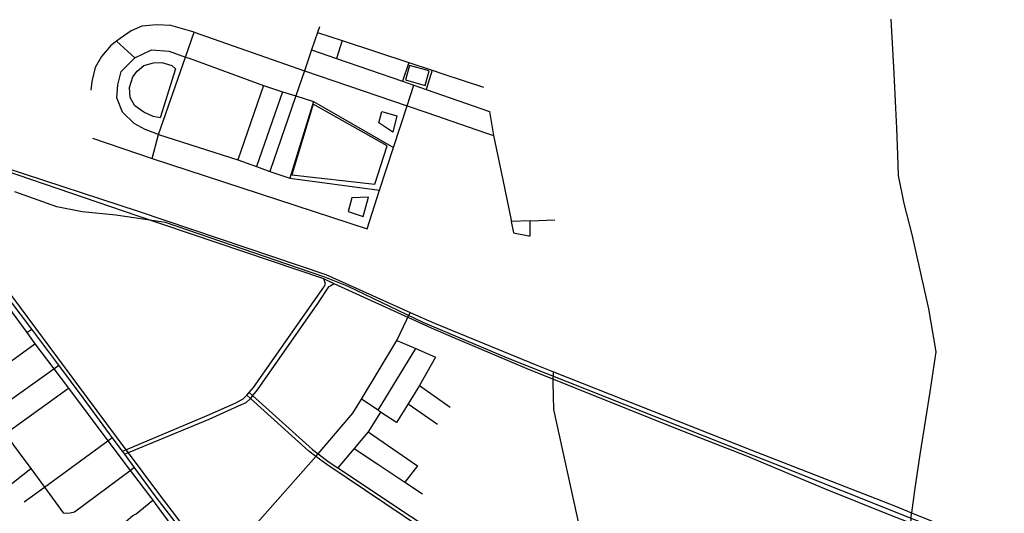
# Model space of a CAD drawing. Header units: millimetres. Extents: x 664923 to 767831, y 3118803 to 3207600.
# Tile 331 of 422: x 713062 to 715628, y 3176619 to 3177907. Entities that reach past the tile are written whole.
import ezdxf

# ---------------------------------------------------------------- set-up
doc = ezdxf.new("R2010")
doc.units = ezdxf.units.MM
for name, color, linetype in [('parks', 8, 'Continuous'), ('railways', 4, 'Continuous'), ('roads_2', 2, 'Continuous'), ('roads_3', 3, 'Continuous')]:
    doc.layers.add(name, color=color, linetype=linetype)

msp = doc.modelspace()

# ---------------------------------------------------------------- linework, layer by layer
at = {"layer": 'parks'}
for points in [[(713468.28, 3177778.27), (713428.2, 3177650.94), (713409.82, 3177654.44), (713385.51, 3177665.51), (713362.07, 3177682.34), (713350.1, 3177704.18), (713348.66, 3177730.04), (713356.83, 3177758), (713368.13, 3177772.6), (713386.17, 3177787.31), (713411.1, 3177794.48), (713432.31, 3177794.87), (713458.47, 3177787.68), (713468.28, 3177778.27)], [(714078, 3177787.36), (714067.34, 3177749.57), (714118.73, 3177735.22), (714129.4, 3177773.01), (714078, 3177787.36)], [(713826.63, 3177686.07), (713771.21, 3177501.88), (713988.07, 3177477.57), (714019.49, 3177577.4), (713826.63, 3177686.07)], [(714005.88, 3177667.37), (714045.14, 3177655.63), (714034.83, 3177613.24), (713998.23, 3177637.98), (714005.88, 3177667.37)], [(713928.08, 3177442.01), (713918.61, 3177406.83), (713957.41, 3177393.64), (713970.95, 3177443.76), (713928.08, 3177442.01)]]:
    msp.add_lwpolyline(points, close=True, dxfattribs=at)
at = {"layer": 'railways'}
for points in [[(714946.98, 3176780.28), (714332.98, 3177023.86), (714113.57, 3177117.1), (713917.81, 3177210.72), (713857.5, 3177235.65), (713788.99, 3177258.85), (713442.65, 3177377.83), (713312.92, 3177396.53), (713224.78, 3177405.54), (713159.38, 3177418.96), (713049.54, 3177458.04)], [(715030.59, 3176747.11), (714946.98, 3176780.28)], [(715865.52, 3176417.42), (715555.68, 3176538.28), (715030.59, 3176747.11)]]:
    msp.add_lwpolyline(points, dxfattribs=at)
at = {"layer": 'roads_2'}
for points in [[(715332.36, 3177907.85), (715340.35, 3177766.54), (715344.45, 3177675.88), (715346.98, 3177624.1), (715349.85, 3177554.27), (715351.64, 3177500.13), (715366.4, 3177427.38), (715386.84, 3177346.88), (715430.02, 3177152.63), (715449.52, 3177040.19), (715433.97, 3176936.15), (715422.66, 3176864.95), (715407.96, 3176772.34), (715393.91, 3176678.47), (715386.24, 3176620.81)], [(712834.11, 3177576.37), (712923.61, 3177554.16), (713026.34, 3177520.29), (713371.5, 3177407.34), (713859.9, 3177241.97), (713919.67, 3177214.99), (714080.18, 3177142.93), (714142.75, 3177114.84), (714405.78, 3177007.25), (714453.23, 3176988.48), (714967.48, 3176785.09)], [(714956.9, 3176768.31), (714772.25, 3176840.23), (714384.56, 3176996.53), (714191.48, 3177077.45), (714135.66, 3177102.25), (713910.19, 3177204.56), (713881.37, 3177218.11), (713854.68, 3177230.66), (713368.18, 3177395.44), (713022.45, 3177513.76), (712918.31, 3177547.07), (712902.02, 3177548.17), (712882.83, 3177539), (712873.14, 3177525.63)], [(712927.91, 3177337.61), (713237.94, 3176920.45), (713338.81, 3176785.29), (713345.13, 3176776.83), (713423.98, 3176671.18), (713514.78, 3176551.55)], [(713330, 3176781.6), (713338.81, 3176785.29), (713550.8, 3176874.45), (713623.93, 3176906.78), (713644.67, 3176917.58), (713653.85, 3176927.78), (713660.03, 3176934.54), (713671.64, 3176947.25), (713828.13, 3177170.47), (713854.6, 3177209.29), (713859, 3177216.84), (713857.18, 3177223.01), (713854.68, 3177230.66)], [(713881.37, 3177218.11), (713873.39, 3177212.74), (713867.34, 3177210.09), (713838.24, 3177166.53), (713681.09, 3176941.57), (713669.17, 3176926.32), (713663.5, 3176919.05), (713651.94, 3176907.7), (713632.03, 3176899.01), (713554.88, 3176864.02), (713345.13, 3176776.83), (713336.23, 3176773.14)], [(713484.88, 3176574.23), (713415.8, 3176665.25), (713360.8, 3176739.82), (713336.23, 3176773.14), (713330, 3176781.6), (713303.63, 3176817.33), (713230.13, 3176917), (713164.03, 3177005.66), (713093.71, 3177099.98), (713035.38, 3177178.23)], [(714535.23, 3176505.47), (714522.54, 3176577.21), (714453.86, 3176889.74), (714452.01, 3176961.68), (714453.23, 3176988.48)], [(714474.83, 3176360.32), (714461.87, 3176366.87), (714425.69, 3176382.93), (714263.36, 3176477.34), (713862.56, 3176746.73), (713834.08, 3176767.82), (713816.07, 3176781.16), (713663.5, 3176919.05), (713653.85, 3176927.78)], [(713660.03, 3176934.54), (713669.17, 3176926.32), (713825.5, 3176785.64), (713840.04, 3176774.52), (713868.94, 3176752.43), (713891.3, 3176737.55), (714269.69, 3176485.63), (714466.51, 3176375.62), (714478.57, 3176371.09)], [(714967.48, 3176785.09), (715344.64, 3176637.78), (715386.24, 3176620.81), (715649.31, 3176514.43), (715784.3, 3176458.47)], [(715776.83, 3176442.37), (715383.87, 3176593.67), (715334.43, 3176612.71), (715162.24, 3176682.55), (714956.9, 3176768.31)], [(715510.2, 3175931.57), (715484.49, 3175940.76), (715434.05, 3175980.51), (715343.14, 3176132.21), (715333.46, 3176182.91), (715340.64, 3176276.43), (715369.48, 3176489.28), (715383.87, 3176593.67), (715386.24, 3176620.81)]]:
    msp.add_lwpolyline(points, dxfattribs=at)
at = {"layer": 'roads_3'}
for points in [[(713517.01, 3177874.07), (713456.57, 3177891.22), (713418.94, 3177893.4), (713380.44, 3177889.82), (713352.71, 3177877.8), (713324.15, 3177858.1), (713314.95, 3177851.15), (713299.43, 3177839.42), (713275.84, 3177811.18), (713259.03, 3177782.11), (713250.06, 3177745.5), (713247.57, 3177723.4)], [(713843.71, 3177888.12), (713838.76, 3177873.71), (713823.08, 3177828.09), (713804.31, 3177773.5), (713781.86, 3177708.18), (713714.09, 3177511.05)], [(713314.95, 3177851.15), (713362.68, 3177807.02)], [(713407.3, 3177544.78), (713423.78, 3177607.64), (713494.35, 3177808.89), (713517.01, 3177874.07)], [(713517.01, 3177874.07), (713804.31, 3177773.5), (714071.89, 3177682.09), (714122.96, 3177664.66), (714276.25, 3177611.86), (714296.58, 3177604.87)], [(713838.76, 3177873.71), (713902.52, 3177852.65), (714076.25, 3177795.23), (714137.39, 3177775.02), (714164.66, 3177766.01), (714271.24, 3177730.78)], [(713902.52, 3177852.65), (713887.94, 3177805.66)], [(713423.78, 3177607.64), (713388.91, 3177620.22), (713360.99, 3177636.29), (713330.57, 3177665.46), (713315.43, 3177702.58), (713317.68, 3177737.15), (713326.7, 3177771.84), (713362.68, 3177807.02), (713405.67, 3177827.94), (713452, 3177824.95), (713494.35, 3177808.89), (713504.39, 3177806.73), (713697.89, 3177735.34), (713747.27, 3177718.46), (713781.86, 3177708.18), (713827.82, 3177693.61), (714036.39, 3177573.25)], [(713823.08, 3177828.09), (713887.94, 3177805.66), (714059.88, 3177746.18), (714089.46, 3177735.93), (714121.35, 3177724.91), (714286.78, 3177667.68)], [(714076.25, 3177795.23), (714059.88, 3177746.18)], [(714137.39, 3177775.02), (714121.35, 3177724.91)], [(713697.89, 3177735.34), (713630.77, 3177541.32)], [(713967.38, 3177361.72), (714000.21, 3177462.34), (714036.39, 3177573.25), (714071.89, 3177682.09), (714089.46, 3177735.93)], [(713747.27, 3177718.46), (713679, 3177523.8)], [(713827.82, 3177693.61), (713766.6, 3177493.16)], [(714286.78, 3177667.68), (714296.58, 3177604.87), (714320.88, 3177488.8), (714342.58, 3177383.7), (714343.21, 3177380.66), (714349.45, 3177350.75), (714388.63, 3177343.31), (714392.49, 3177343.18), (714392.26, 3177381.78), (714343.21, 3177380.66)], [(713252.01, 3177597.95), (713407.3, 3177544.78)], [(713423.78, 3177607.64), (713630.77, 3177541.32), (713679, 3177523.8), (713714.09, 3177511.05), (713766.6, 3177493.16), (714000.21, 3177462.34)], [(713407.3, 3177544.78), (713967.38, 3177361.72)], [(714392.26, 3177381.78), (714456.8, 3177384.64)], [(712950.19, 3177269.77), (713023.41, 3177169.48), (713080.92, 3177090.73), (713102.16, 3177061.66), (713151.06, 3176996.52), (713189.22, 3176945.69), (713292.06, 3176808.72), (713350.16, 3176731.33), (713408.87, 3176653.15), (713415.33, 3176644.54), (713434.33, 3176618.92), (713468.34, 3176573.09), (713484.88, 3176574.23)], [(713547.35, 3176491.94), (713556.2, 3176496.98), (713681.84, 3176595.17), (713834.08, 3176767.82), (713840.04, 3176774.52), (713930.44, 3176880.38), (713952.56, 3176917.09), (714044.9, 3177070.24), (714080.18, 3177142.93)], [(713080.92, 3177090.73), (713093.71, 3177099.98)], [(712869.21, 3176892.52), (712910.58, 3176922.55), (712963.69, 3176961.12), (713102.16, 3177061.66)], [(714044.9, 3177070.24), (714094.67, 3177048.86), (714145.58, 3177026.97), (714103.72, 3176952.93), (714074.23, 3176905.2), (714043.89, 3176856.12), (714002.89, 3176883.49), (713996.06, 3176888.05), (713952.56, 3176917.09)], [(713996.06, 3176888.05), (714094.67, 3177048.86)], [(712918.58, 3176829.89), (712986.28, 3176878.41), (713151.06, 3176996.52), (713164.03, 3177005.66)], [(714103.72, 3176952.93), (714183.69, 3176896.24)], [(712960.38, 3176779.92), (713024.56, 3176826.41), (713189.22, 3176945.69)], [(714074.23, 3176905.2), (714150.65, 3176851.52)], [(712986.28, 3176878.41), (713024.56, 3176826.41), (713058.61, 3176780.14), (713091.19, 3176735.86), (713126.8, 3176687.47), (713175.9, 3176620.75), (713181.79, 3176619.56), (713193.89, 3176620.21), (713205.51, 3176623.44), (713350.16, 3176731.33), (713360.8, 3176739.82)], [(714002.89, 3176883.49), (713970.13, 3176831.81), (713933.57, 3176788.11), (713891.3, 3176737.55)], [(713970.13, 3176831.81), (714098.79, 3176743.47), (714066.21, 3176700.54)], [(713074.39, 3176649.01), (713126.8, 3176687.47), (713292.06, 3176808.72), (713303.63, 3176817.33)], [(713933.57, 3176788.11), (713995.27, 3176747.77), (714066.21, 3176700.54), (714112.33, 3176669.84)], [(713032.97, 3176690.44), (713091.19, 3176735.86)], [(713333.05, 3176592.89), (713357.32, 3176613.45), (713365.82, 3176618), (713408.87, 3176653.15)]]:
    msp.add_lwpolyline(points, dxfattribs=at)

doc.saveas('drawing.dxf')
